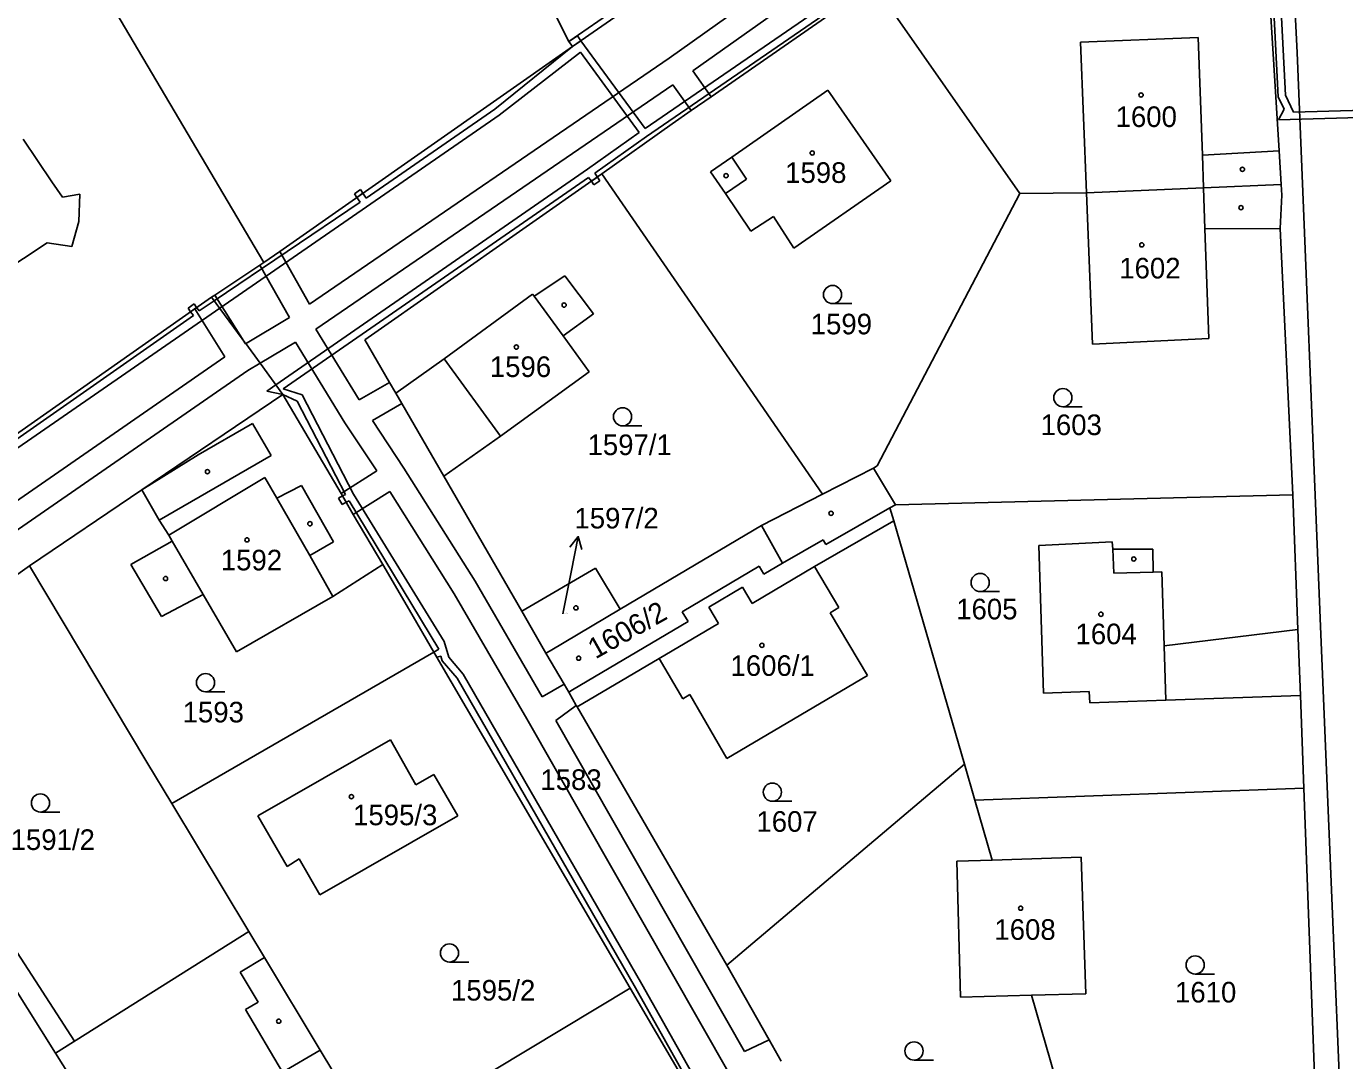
# Model space of a CAD drawing. Extents: x -785744 to -782822, y -1067550 to -1063910.
# Drawn here: x -784211 to -784102.3, y -1065242.1 to -1065156.8 of the extents above; entities that cross this region are included whole.
import ezdxf

# ---------------------------------------------------------------- set-up
doc = ezdxf.new("R2010")
doc.units = 0
for name, color, linetype in [('Hranice parcel', 7, 'Continuous'), ('Parcelní čísla', 7, 'Continuous'), ('Pop_ČP_popisy', 7, 'Continuous'), ('Vnitřní kresba', 7, 'Continuous'), ('Věcná břemena k části', 7, 'Continuous'), ('Značky budov', 7, 'Continuous'), ('Značky kultur', 7, 'Continuous')]:
    doc.layers.add(name, color=color, linetype=linetype)

msp = doc.modelspace()

# ---------------------------------------------------------------- linework, layer by layer
at = {"layer": 'Hranice parcel'}
for p, q in [((-784191.93, -1065221.93), (-784180.99, -1065215.67)), ((-784180.99, -1065215.67), (-784178.88, -1065219.38)), ((-784178.88, -1065219.38), (-784177.4, -1065218.52)), ((-784177.4, -1065218.52), (-784175.42, -1065221.94)), ((-784189.5, -1065226.1), (-784191.93, -1065221.93)), ((-784175.42, -1065221.94), (-784186.8, -1065228.46)), ((-784189.5, -1065226.1), (-784188.51, -1065225.49)), ((-784186.8, -1065228.46), (-784188.51, -1065225.49)), ((-784182.25, -1065248.79), (-784161.21, -1065236.14)), ((-784186.79, -1065241.25), (-784182.25, -1065248.79))]:
    msp.add_line(p, q, dxfattribs=at)
for points in [[(-784165.98, -1065158.49), (-784119.47, -1065126.23)], [(-784175.24, -1065140.32), (-784166.26, -1065158.07)], [(-784209.18, -1065146.27), (-784191.44, -1065176.3)], [(-784108.98, -1065146.21), (-784107.69, -1065167.08)], [(-784154.54, -1065162.63), (-784141.13, -1065153.3)], [(-784141.13, -1065153.3), (-784129.06, -1065170.59)], [(-784166.26, -1065158.07), (-784165.98, -1065158.49)], [(-784124.06, -1065158.11), (-784114.36, -1065157.73)], [(-784114.36, -1065157.73), (-784114.01, -1065167.44)], [(-784190.12, -1065175.38), (-784165.98, -1065158.49)], [(-784124.06, -1065158.11), (-784123.56, -1065170.56)], [(-784152.83, -1065167.61), (-784144.9, -1065162.09)], [(-784144.9, -1065162.09), (-784139.72, -1065169.56)], [(-784156.18, -1065163.77), (-784154.54, -1065162.63)], [(-784157.76, -1065164.87), (-784156.18, -1065163.77)], [(-784163.54, -1065168.99), (-784157.76, -1065164.87)], [(-784211.29, -1065166.11), (-784208.91, -1065169.64)], [(-784154.58, -1065168.83), (-784152.83, -1065167.61)], [(-784114.01, -1065167.44), (-784107.69, -1065167.08)], [(-784107.69, -1065167.08), (-784107.52, -1065169.86)], [(-784154.58, -1065168.83), (-784153.36, -1065170.6)], [(-784208.91, -1065169.64), (-784208.03, -1065170.91)], [(-784183.09, -1065182.68), (-784163.54, -1065168.99)], [(-784145.36, -1065195.41), (-784163.54, -1065168.99)], [(-784147.72, -1065175.1), (-784139.72, -1065169.56)], [(-784113.92, -1065170.14), (-784107.52, -1065169.86)], [(-784107.52, -1065169.86), (-784107.47, -1065170.75)], [(-784208.03, -1065170.91), (-784206.61, -1065170.65)], [(-784206.69, -1065172.9), (-784206.61, -1065170.65)], [(-784153.36, -1065170.6), (-784151.25, -1065173.72)], [(-784140.85, -1065193.07), (-784129.06, -1065170.59)], [(-784129.06, -1065170.59), (-784123.56, -1065170.56)], [(-784123.56, -1065170.56), (-784113.92, -1065170.14)], [(-784123.56, -1065170.56), (-784123.08, -1065183.02)], [(-784107.59, -1065173.5), (-784107.47, -1065170.75)], [(-784207.28, -1065174.98), (-784206.69, -1065172.9)], [(-784151.25, -1065173.72), (-784149.39, -1065172.51)], [(-784149.39, -1065172.51), (-784147.72, -1065175.1)], [(-784113.8, -1065173.52), (-784107.59, -1065173.5)], [(-784113.8, -1065173.52), (-784113.48, -1065182.57)], [(-784107.59, -1065173.5), (-784106.55, -1065195.47)], [(-784217.07, -1065179.79), (-784209.31, -1065174.67)], [(-784209.31, -1065174.67), (-784207.28, -1065174.98)], [(-784191.44, -1065176.3), (-784190.12, -1065175.38)], [(-784195.48, -1065178.98), (-784191.77, -1065176.52)], [(-784191.44, -1065176.3), (-784191.77, -1065176.52)], [(-784169.14, -1065179.06), (-784166.61, -1065177.4)], [(-784166.61, -1065177.4), (-784164.23, -1065180.53)], [(-784197.13, -1065180.12), (-784195.74, -1065179.15)], [(-784195.74, -1065179.15), (-784195.48, -1065178.98)], [(-784193.21, -1065182.6), (-784195.74, -1065179.15)], [(-784176.57, -1065184.24), (-784169.26, -1065178.9)], [(-784169.26, -1065178.9), (-784169.14, -1065179.06)], [(-784215.73, -1065193.18), (-784197.13, -1065180.12)], [(-784166.74, -1065182.35), (-784164.23, -1065180.53)], [(-784193, -1065182.88), (-784193.21, -1065182.6)], [(-784193, -1065182.88), (-784192.92, -1065182.98)], [(-784192.92, -1065182.98), (-784191.74, -1065184.6)], [(-784183.09, -1065182.68), (-784181.06, -1065186.19)], [(-784166.74, -1065182.35), (-784164.59, -1065185.32)], [(-784123.08, -1065183.02), (-784113.48, -1065182.57)], [(-784189.86, -1065187.17), (-784191.74, -1065184.6)], [(-784180.54, -1065187.08), (-784176.57, -1065184.24)], [(-784181.06, -1065186.19), (-784180.54, -1065187.08)], [(-784171.91, -1065190.62), (-784164.59, -1065185.32)], [(-784201.5, -1065195.05), (-784189.86, -1065187.17)], [(-784185.06, -1065195.35), (-784189.86, -1065187.17)], [(-784180.54, -1065187.08), (-784180.06, -1065187.92)], [(-784180.06, -1065187.92), (-784176.59, -1065193.92)], [(-784176.59, -1065193.92), (-784171.91, -1065190.62)], [(-784176.59, -1065193.92), (-784170.16, -1065205.06)], [(-784145.36, -1065195.41), (-784141.15, -1065193.25)], [(-784141.15, -1065193.25), (-784140.85, -1065193.07)], [(-784141.15, -1065193.25), (-784139.34, -1065196.27)], [(-784210.75, -1065201.32), (-784201.5, -1065195.05)], [(-784201.5, -1065195.05), (-784200.06, -1065197.55)], [(-784184.05, -1065197.07), (-784185.06, -1065195.35)], [(-784150.39, -1065198), (-784145.36, -1065195.41)], [(-784139.34, -1065196.27), (-784106.55, -1065195.47)], [(-784106.55, -1065195.47), (-784106.13, -1065206.56)], [(-784181.62, -1065201.21), (-784184.05, -1065197.07)], [(-784139.79, -1065196.53), (-784139.34, -1065196.27)], [(-784139.79, -1065196.53), (-784139.47, -1065197.59)], [(-784200.06, -1065197.55), (-784199.28, -1065198.79)], [(-784162.05, -1065204.9), (-784150.39, -1065198)], [(-784150.39, -1065198), (-784148.66, -1065201.09)], [(-784146.02, -1065201.38), (-784139.47, -1065197.59)], [(-784139.47, -1065197.59), (-784133.64, -1065217.67)], [(-784202.4, -1065201.21), (-784199, -1065199.27)], [(-784199.28, -1065198.79), (-784199, -1065199.27)], [(-784127.5, -1065199.64), (-784121.45, -1065199.33)], [(-784121.45, -1065199.33), (-784121.41, -1065199.95)], [(-784127.5, -1065199.64), (-784127.13, -1065211.83)], [(-784121.41, -1065199.95), (-784118.11, -1065199.93)], [(-784118.11, -1065199.93), (-784118.06, -1065201.83)], [(-784226.71, -1065212.7), (-784210.75, -1065201.32)], [(-784210.75, -1065201.32), (-784201.09, -1065217.5)], [(-784202.4, -1065201.21), (-784199.86, -1065205.5)], [(-784185.73, -1065203.83), (-784181.62, -1065201.21)], [(-784181.62, -1065201.21), (-784179.42, -1065204.98)], [(-784169.82, -1065204.86), (-784164.06, -1065201.5)], [(-784164.06, -1065201.5), (-784162.05, -1065204.9)], [(-784156.92, -1065205.1), (-784150.57, -1065201.34)], [(-784150.57, -1065201.34), (-784150.18, -1065202)], [(-784150.18, -1065202), (-784148.66, -1065201.09)], [(-784146.02, -1065201.38), (-784144, -1065204.76)], [(-784118.06, -1065201.83), (-784117.35, -1065201.82)], [(-784117.35, -1065201.82), (-784117.17, -1065207.91)], [(-784199.86, -1065205.5), (-784196.43, -1065203.68)], [(-784196.43, -1065203.68), (-784193.69, -1065208.41)], [(-784193.69, -1065208.41), (-784185.73, -1065203.83)], [(-784144.71, -1065205.18), (-784144, -1065204.76)], [(-784179.42, -1065204.98), (-784177.4, -1065208.43)], [(-784170.16, -1065205.06), (-784169.82, -1065204.86)], [(-784170.16, -1065205.06), (-784168.16, -1065208.52)], [(-784167.82, -1065208.32), (-784162.05, -1065204.9)], [(-784165.96, -1065211.55), (-784156.44, -1065205.91)], [(-784156.92, -1065205.1), (-784156.44, -1065205.91)], [(-784144.71, -1065205.18), (-784141.63, -1065210.37)], [(-784117.17, -1065207.91), (-784106.13, -1065206.56)], [(-784106.13, -1065206.56), (-784105.93, -1065212.01)], [(-784199.03, -1065220.93), (-784177.4, -1065208.43)], [(-784177.4, -1065208.43), (-784161.21, -1065236.14)], [(-784168.16, -1065208.52), (-784167.82, -1065208.32)], [(-784168.16, -1065208.52), (-784166.66, -1065211.08)], [(-784165.59, -1065212.94), (-784158.81, -1065208.97)], [(-784158.81, -1065208.97), (-784156.88, -1065212.28)], [(-784166.28, -1065211.74), (-784166.66, -1065211.08)], [(-784153.25, -1065217.21), (-784141.63, -1065210.37)], [(-784166.28, -1065211.74), (-784165.96, -1065211.55)], [(-784165.66, -1065212.82), (-784166.28, -1065211.74)], [(-784156.88, -1065212.28), (-784156.29, -1065211.94)], [(-784156.29, -1065211.94), (-784153.25, -1065217.21)], [(-784127.13, -1065211.83), (-784123.34, -1065211.69)], [(-784123.34, -1065211.69), (-784123.31, -1065212.6)], [(-784123.31, -1065212.6), (-784117.04, -1065212.39)], [(-784117.04, -1065212.39), (-784105.93, -1065212.01)], [(-784105.93, -1065212.01), (-784105.65, -1065219.66)], [(-784226.71, -1065212.7), (-784208.62, -1065241.5)], [(-784165.59, -1065212.94), (-784165.66, -1065212.82)], [(-784165.59, -1065212.94), (-784153.25, -1065234.24)], [(-784201.09, -1065217.5), (-784199.03, -1065220.93)], [(-784153.25, -1065234.24), (-784133.64, -1065217.67)], [(-784133.64, -1065217.67), (-784132.78, -1065220.65)], [(-784132.78, -1065220.65), (-784105.65, -1065219.66)], [(-784105.65, -1065219.66), (-784104.49, -1065250.72)], [(-784199.03, -1065220.93), (-784192.67, -1065231.48)], [(-784132.78, -1065220.65), (-784131.35, -1065225.58)], [(-784131.35, -1065225.58), (-784124.02, -1065225.33)], [(-784124.02, -1065225.33), (-784123.62, -1065236.61)], [(-784134.27, -1065225.68), (-784131.35, -1065225.58)], [(-784134.27, -1065225.68), (-784133.97, -1065236.9)], [(-784208.62, -1065241.5), (-784192.67, -1065231.48)], [(-784192.67, -1065231.48), (-784191.37, -1065233.63)], [(-784193.38, -1065234.84), (-784191.37, -1065233.63)], [(-784191.37, -1065233.63), (-784186.79, -1065241.25)], [(-784193.38, -1065234.84), (-784191.91, -1065237.29)], [(-784153.25, -1065234.24), (-784149.75, -1065240.42)], [(-784161.21, -1065236.14), (-784149.88, -1065255.5)], [(-784192.94, -1065237.91), (-784191.91, -1065237.29)], [(-784133.97, -1065236.9), (-784128.11, -1065236.73)], [(-784128.11, -1065236.73), (-784123.62, -1065236.61)], [(-784128.11, -1065236.73), (-784123.78, -1065251.69)], [(-784192.94, -1065237.91), (-784189.9, -1065243.09)], [(-784149.75, -1065240.42), (-784148.76, -1065242.17)], [(-784208.62, -1065241.5), (-784183.55, -1065281.4)]]:
    msp.add_lwpolyline(points, dxfattribs=at)
at = {"layer": 'Pop_ČP_popisy'}
msp.add_line((-784166.09, -1065201.84), (-784165.5, -1065198.9), dxfattribs=at)
for points in [[(-784166.19, -1065199.78), (-784165.5, -1065198.9), (-784165.21, -1065199.98)], [(-784166.78, -1065205.27), (-784166.09, -1065201.84)]]:
    msp.add_lwpolyline(points, dxfattribs=at)
at = {"layer": 'Vnitřní kresba'}
for points in [[(-784166.26, -1065158.07), (-784118.42, -1065125.04)], [(-784107.15, -1065139.72), (-784106.2, -1065158.98)], [(-784106.2, -1065158.98), (-784104.24, -1065206.99)], [(-784152.83, -1065167.61), (-784151.63, -1065169.42)], [(-784114.01, -1065167.44), (-784113.92, -1065170.14)], [(-784153.36, -1065170.6), (-784151.63, -1065169.42)], [(-784113.92, -1065170.14), (-784113.8, -1065173.52)], [(-784169.14, -1065179.06), (-784166.74, -1065182.35)], [(-784176.57, -1065184.24), (-784171.91, -1065190.62)], [(-784196.84, -1065192.15), (-784192.37, -1065189.57)], [(-784192.37, -1065189.57), (-784190.84, -1065192.21)], [(-784201.5, -1065195.05), (-784196.84, -1065192.15)], [(-784200.06, -1065197.55), (-784190.84, -1065192.21)], [(-784199.28, -1065198.79), (-784191.35, -1065194.03)], [(-784191.35, -1065194.03), (-784190.36, -1065195.74)], [(-784190.36, -1065195.74), (-784188.32, -1065194.7)], [(-784188.32, -1065194.7), (-784185.69, -1065199.33)], [(-784190.36, -1065195.74), (-784187.65, -1065200.47)], [(-784145.08, -1065199.55), (-784139.79, -1065196.53)], [(-784199, -1065199.27), (-784196.43, -1065203.68)], [(-784187.65, -1065200.47), (-784185.69, -1065199.33)], [(-784148.66, -1065201.09), (-784145.3, -1065199.17)], [(-784145.3, -1065199.17), (-784145.08, -1065199.55)], [(-784187.65, -1065200.47), (-784185.73, -1065203.83)], [(-784121.41, -1065199.95), (-784121.32, -1065201.93)], [(-784151.15, -1065204.43), (-784146.02, -1065201.38)], [(-784121.32, -1065201.93), (-784118.06, -1065201.83)], [(-784154.73, -1065204.72), (-784151.96, -1065203.07)], [(-784151.96, -1065203.07), (-784151.15, -1065204.43)], [(-784154.73, -1065204.72), (-784153.93, -1065206.07)], [(-784158.81, -1065208.97), (-784153.93, -1065206.07)], [(-784104.24, -1065206.99), (-784101.63, -1065269.55)], [(-784117.17, -1065207.91), (-784117.04, -1065212.39)], [(-784189.9, -1065243.09), (-784186.79, -1065241.25)]]:
    msp.add_lwpolyline(points, dxfattribs=at)
at = {"layer": 'Věcná břemena k části'}
for points in [[(-784107.16, -1065162.49), (-784108.23, -1065141.63)], [(-784108.81, -1065141.91), (-784107.76, -1065162.63)], [(-784138.64, -1065145.68), (-784158.01, -1065159.43)], [(-784156.05, -1065160.49), (-784137.52, -1065147.34)], [(-784138.07, -1065150.18), (-784159.97, -1065165.24)], [(-784159.87, -1065165.9), (-784137.79, -1065150.72)], [(-784165.57, -1065157.59), (-784166.26, -1065158.07)], [(-784166.26, -1065158.07), (-784165.98, -1065158.49)], [(-784165.27, -1065158), (-784165.98, -1065158.49)], [(-784165.98, -1065158.49), (-784165.27, -1065158)], [(-784165.27, -1065158), (-784165.57, -1065157.59)], [(-784159.97, -1065165.24), (-784165.27, -1065158)], [(-784165.98, -1065158.49), (-784172.39, -1065163.65)], [(-784172.03, -1065164.13), (-784165.32, -1065158.95)], [(-784165.32, -1065158.95), (-784160.46, -1065165.58)], [(-784158.01, -1065159.43), (-784187.66, -1065179.72)], [(-784154.54, -1065162.63), (-784156.05, -1065160.49)], [(-784187.13, -1065181.78), (-784157.69, -1065161.63)], [(-784157.69, -1065161.63), (-784156.18, -1065163.77)], [(-784156.18, -1065163.77), (-784154.54, -1065162.63)], [(-784107.76, -1065162.63), (-784107.27, -1065163.66)], [(-784106.5, -1065163.9), (-784107.16, -1065162.49)], [(-784092.88, -1065163.5), (-784106.5, -1065163.9)], [(-784195.07, -1065180.06), (-784172.03, -1065164.13)], [(-784172.39, -1065163.65), (-784183, -1065170.99)], [(-784107.27, -1065163.66), (-784107.74, -1065164.53)], [(-784107.74, -1065164.53), (-784093.42, -1065164.12)], [(-784160.46, -1065165.58), (-784164.73, -1065168.61)], [(-784164.14, -1065168.93), (-784159.87, -1065165.9)], [(-784164.73, -1065168.61), (-784190.43, -1065186.39)], [(-784163.92, -1065169.26), (-784164.14, -1065168.93)], [(-784189.85, -1065186.71), (-784164.64, -1065169.28)], [(-784164.64, -1065169.28), (-784164.41, -1065169.6)], [(-784163.92, -1065169.26), (-784164.41, -1065169.6)], [(-784164.41, -1065169.6), (-784163.92, -1065169.26)], [(-784164.41, -1065169.6), (-784164.2, -1065169.9)], [(-784164.2, -1065169.9), (-784163.71, -1065169.56)], [(-784163.71, -1065169.56), (-784163.92, -1065169.26)], [(-784183.47, -1065170.28), (-784183.96, -1065170.62)], [(-784183.96, -1065170.62), (-784183.75, -1065170.92)], [(-784183.26, -1065170.58), (-784183.75, -1065170.92)], [(-784183.75, -1065170.92), (-784183.26, -1065170.58)], [(-784183.75, -1065170.92), (-784183.49, -1065171.33)], [(-784183.26, -1065170.58), (-784183.47, -1065170.28)], [(-784183, -1065170.99), (-784183.26, -1065170.58)], [(-784183.49, -1065171.33), (-784195.52, -1065179.45)], [(-784190.12, -1065175.38), (-784191.44, -1065176.3)], [(-784187.66, -1065179.72), (-784190.12, -1065175.38)], [(-784191.44, -1065176.3), (-784191.77, -1065176.52)], [(-784191.77, -1065176.52), (-784189.32, -1065180.84)], [(-784197.19, -1065179.71), (-784197.68, -1065180.05)], [(-784196.98, -1065180.01), (-784197.19, -1065179.71)], [(-784195.74, -1065179.15), (-784197.13, -1065180.12)], [(-784195.52, -1065179.45), (-784196.76, -1065180.29)], [(-784195.48, -1065178.98), (-784195.74, -1065179.15)], [(-784192.95, -1065183), (-784195.48, -1065178.98)], [(-784197.23, -1065180.66), (-784215.4, -1065193.38)], [(-784215.04, -1065193.86), (-784195.07, -1065180.06)], [(-784197.68, -1065180.05), (-784197.47, -1065180.36)], [(-784196.98, -1065180.01), (-784197.47, -1065180.36)], [(-784197.47, -1065180.36), (-784197.13, -1065180.12)], [(-784197.47, -1065180.36), (-784197.23, -1065180.66)], [(-784197.13, -1065180.12), (-784196.98, -1065180.01)], [(-784197.13, -1065180.12), (-784194.64, -1065184.08)], [(-784196.76, -1065180.29), (-784196.98, -1065180.01)], [(-784189.32, -1065180.84), (-784192.95, -1065183)], [(-784183.56, -1065187.63), (-784187.13, -1065181.78)], [(-784191.74, -1065184.6), (-784188.82, -1065182.87)], [(-784188.82, -1065182.87), (-784184.74, -1065189.53)], [(-784194.64, -1065184.08), (-784215.44, -1065198.45)], [(-784214.28, -1065200.09), (-784192.74, -1065185.2)], [(-784192.74, -1065185.2), (-784191.74, -1065184.6)], [(-784181.06, -1065186.19), (-784183.56, -1065187.63)], [(-784180.54, -1065187.08), (-784181.06, -1065186.19)], [(-784190.43, -1065186.39), (-784191.19, -1065186.91)], [(-784191.19, -1065186.91), (-784189.86, -1065187.17)], [(-784189.86, -1065187.17), (-784188.68, -1065187.72)], [(-784188.26, -1065187.22), (-784189.85, -1065186.71)], [(-784184.03, -1065195.41), (-784188.26, -1065187.22)], [(-784180.06, -1065187.92), (-784180.54, -1065187.08)], [(-784188.68, -1065187.72), (-784184.7, -1065195.43)], [(-784182.48, -1065189.32), (-784180.06, -1065187.92)], [(-784184.74, -1065189.53), (-784182.12, -1065193.49)], [(-784179.88, -1065193.25), (-784182.48, -1065189.32)], [(-784182.12, -1065193.49), (-784185.06, -1065195.35)], [(-784174.01, -1065202.58), (-784179.88, -1065193.25)], [(-784184.94, -1065195.55), (-784185.26, -1065195.74)], [(-784185.26, -1065195.74), (-784184.96, -1065196.25)], [(-784185.06, -1065195.35), (-784184.05, -1065197.07)], [(-784184.96, -1065196.25), (-784184.64, -1065196.07)], [(-784184.7, -1065195.43), (-784184.94, -1065195.55)], [(-784184.94, -1065195.55), (-784184.64, -1065196.07)], [(-784184.64, -1065196.07), (-784184.94, -1065195.55)], [(-784184.64, -1065196.07), (-784184.4, -1065195.95)], [(-784184.4, -1065195.95), (-784177.01, -1065208.19)], [(-784184.05, -1065197.07), (-784181.03, -1065195.17)], [(-784176.57, -1065207.55), (-784184.03, -1065195.41)], [(-784181.03, -1065195.17), (-784175.73, -1065203.62)], [(-784168.47, -1065212.13), (-784174.01, -1065202.58)], [(-784175.73, -1065203.62), (-784169.74, -1065213.92)], [(-784176.18, -1065208.86), (-784176.57, -1065207.55)], [(-784177.01, -1065208.19), (-784177.4, -1065208.43)], [(-784177.4, -1065208.43), (-784177.15, -1065208.85)], [(-784177.15, -1065208.85), (-784176.84, -1065208.77)], [(-784176.84, -1065208.77), (-784176.72, -1065209.16)], [(-784176.72, -1065209.16), (-784175.48, -1065210.59)], [(-784174.98, -1065210.25), (-784176.18, -1065208.86)], [(-784160.24, -1065235.81), (-784174.98, -1065210.25)], [(-784175.48, -1065210.59), (-784160.76, -1065236.11)], [(-784166.66, -1065211.08), (-784168.47, -1065212.13)], [(-784166.28, -1065211.74), (-784166.66, -1065211.08)], [(-784207.05, -1065240.51), (-784225.58, -1065211.89)], [(-784165.66, -1065212.82), (-784166.28, -1065211.74)], [(-784226.71, -1065212.7), (-784208.62, -1065241.5)], [(-784167.34, -1065214.08), (-784165.66, -1065212.82)], [(-784169.74, -1065213.92), (-784153.05, -1065243.18)], [(-784151.78, -1065241.38), (-784167.34, -1065214.08)], [(-784160.76, -1065236.11), (-784149.88, -1065255.5)], [(-784148.34, -1065256.94), (-784160.24, -1065235.81)], [(-784208.62, -1065241.5), (-784207.05, -1065240.51)], [(-784149.75, -1065240.42), (-784151.78, -1065241.38)], [(-784148.76, -1065242.17), (-784149.75, -1065240.42)]]:
    msp.add_lwpolyline(points, dxfattribs=at)
at = {"layer": 'Značky budov'}
for centre in [(-784119.07, -1065162.48), (-784146.2, -1065167.26), (-784110.71, -1065168.61), (-784153.3, -1065169.13), (-784110.83, -1065171.77), (-784119.01, -1065174.84), (-784166.66, -1065179.81), (-784170.6, -1065183.27), (-784196.08, -1065193.55), (-784144.64, -1065196.98), (-784187.63, -1065197.84), (-784192.82, -1065199.17), (-784119.67, -1065200.75), (-784199.54, -1065202.36), (-784165.69, -1065204.78), (-784122.38, -1065205.31), (-784150.35, -1065207.87), (-784165.46, -1065208.93), (-784184.21, -1065220.35), (-784129, -1065229.55), (-784190.2, -1065238.87)]:
    msp.add_circle(centre, 0.175, dxfattribs=at)
at = {"layer": 'Značky kultur'}
for p, q in [((-784144.52, -1065179.69), (-784142.92, -1065179.69)), ((-784125.52, -1065188.19), (-784123.92, -1065188.19)), ((-784161.84, -1065189.77), (-784160.24, -1065189.77)), ((-784132.34, -1065203.44), (-784130.74, -1065203.44)), ((-784196.24, -1065211.7), (-784194.64, -1065211.7)), ((-784149.48, -1065220.73), (-784147.88, -1065220.73)), ((-784209.86, -1065221.62), (-784208.26, -1065221.62)), ((-784176.12, -1065233.99), (-784174.52, -1065233.99)), ((-784114.61, -1065234.98), (-784113.01, -1065234.98)), ((-784137.8, -1065242.08), (-784136.2, -1065242.08))]:
    msp.add_line(p, q, dxfattribs=at)
for centre in [(-784144.52, -1065178.94), (-784125.52, -1065187.44), (-784161.84, -1065189.02), (-784132.34, -1065202.69), (-784196.24, -1065210.95), (-784149.48, -1065219.98), (-784209.86, -1065220.87), (-784176.12, -1065233.24), (-784114.61, -1065234.23), (-784137.8, -1065241.33)]:
    msp.add_circle(centre, 0.75, dxfattribs=at)

# ---------------------------------------------------------------- texts
at = {"layer": 'Parcelní čísla'}
for s, height, p in [('1600', 1.7, (-784121.17, -1065165.12)), ('1598', 1.7, (-784148.43, -1065169.73)), ('1602', 1.7, (-784120.87, -1065177.61)), ('1599', 1.7, (-784146.32, -1065182.22)), ('1596', 1.7, (-784172.79, -1065185.74)), ('1603', 1.7, (-784127.36, -1065190.53)), ('1597/1', 1.7, (-784164.73, -1065192.18)), ('1592', 1.7, (-784194.98, -1065201.69)), ('1605', 1.7, (-784134.32, -1065205.73)), ('1597/2', 0.1, (-784166.78, -1065205.27)), ('1604', 1.7, (-784124.48, -1065207.78)), ('1606/1', 1.7, (-784152.94, -1065210.39)), ('1593', 1.7, (-784198.13, -1065214.23)), ('1583', 1.7, (-784168.62, -1065219.8)), ('1595/3', 1.7, (-784184.07, -1065222.71)), ('1607', 1.7, (-784150.8, -1065223.25)), ('1591/2', 1.7, (-784212.32, -1065224.75)), ('1608', 1.7, (-784131.17, -1065232.16)), ('1595/2', 1.7, (-784175.99, -1065237.17)), ('1610', 1.7, (-784116.27, -1065237.33))]:
    msp.add_text(s, height=height, dxfattribs=at).set_placement(p)
msp.add_text('1606/2', height=1.7, rotation=29.3484, dxfattribs=at).set_placement((-784164.08, -1065209.04))
at = {"layer": 'Pop_ČP_popisy'}
msp.add_text('1597/2', height=1.7, dxfattribs=at).set_placement((-784165.81, -1065198.23))

doc.saveas('drawing.dxf')
